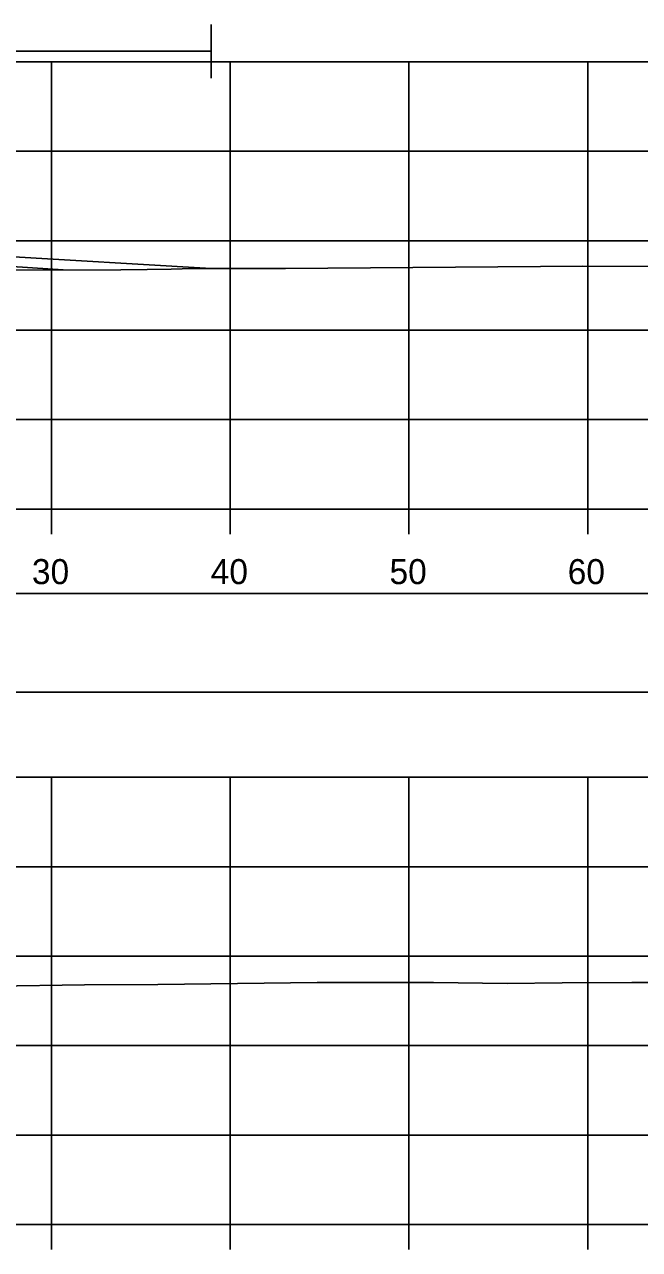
# Model space of a CAD drawing. Extents: x 1369627 to 1374022, y 380035 to 398173.
# Drawn here: x 1372127 to 1372161.4, y 380568 to 380636.5 of the extents above; entities that cross this region are included whole.
import ezdxf

# ---------------------------------------------------------------- set-up
doc = ezdxf.new("R2010")
doc.units = 0
for name, color, linetype in [('Default', 7, 'Continuous'), ('R_Axis', 7, 'Continuous'), ('R_Axis Annot', 7, 'Continuous'), ('R_Drive', 7, 'Continuous'), ('R_Exist Surface', 7, 'Continuous'), ('R_Grid', 7, 'Continuous'), ('R_MOT', 7, 'Continuous'), ('R_No Plot', 7, 'Continuous'), ('T_Vehicle Path Lt Minor', 7, 'Continuous')]:
    doc.layers.add(name, color=color, linetype=linetype)

msp = doc.modelspace()

# ---------------------------------------------------------------- linework, layer by layer
at = {"layer": 'Default'}
msp.add_lwpolyline([(1371948.53, 380599.194), (1372248.53, 380599.194), (1372248.53, 380604.717), (1371948.53, 380604.717)], close=True, dxfattribs=at)
at = {"layer": 'R_Axis'}
for p, q in [((1371948.53, 380609.435), (1372248.53, 380609.435)), ((1372128.53, 380608.035), (1372128.53, 380609.435)), ((1372138.53, 380608.035), (1372138.53, 380609.435)), ((1372148.53, 380608.035), (1372148.53, 380609.435)), ((1372158.53, 380608.035), (1372158.53, 380609.435)), ((1371948.53, 380569.435), (1372248.53, 380569.435)), ((1372128.53, 380568.035), (1372128.53, 380569.435)), ((1372138.53, 380568.035), (1372138.53, 380569.435)), ((1372148.53, 380568.035), (1372148.53, 380569.435)), ((1372158.53, 380568.035), (1372158.53, 380569.435))]:
    msp.add_line(p, q, dxfattribs=at)
at = {"layer": 'R_Drive'}
msp.add_line((1372124.53, 380623.654), (1372137.469, 380622.879), dxfattribs=at)
at = {"layer": 'R_Exist Surface'}
for points in [[(1372041.193, 380622.316), (1372068.669, 380622.388), (1372069.663, 380622.351), (1372079.464, 380621.989), (1372082.9, 380620.801), (1372084.108, 380620.434), (1372084.467, 380620.636), (1372087.154, 380621.715), (1372088.45, 380622.448), (1372089.431, 380623.049), (1372092.687, 380623.154), (1372098.922, 380623.34), (1372103.595, 380623.137), (1372109.333, 380622.89), (1372113.641, 380622.79), (1372122.541, 380622.763), (1372123.645, 380622.791), (1372132.409, 380622.806), (1372133.896, 380622.83), (1372135.234, 380622.85), (1372136.469, 380622.876), (1372141.621, 380622.89), (1372158.264, 380623.005), (1372162.666, 380622.994)], [(1372125.355, 380582.765), (1372130.377, 380582.837), (1372134.494, 380582.855), (1372143.391, 380582.956), (1372149.901, 380582.966), (1372154.024, 380582.907), (1372157.108, 380582.951), (1372160.995, 380582.958), (1372170.492, 380582.963)]]:
    msp.add_lwpolyline(points, dxfattribs=at)
at = {"layer": 'R_Grid'}
for p, q in [((1371948.53, 380634.435), (1372248.53, 380634.435)), ((1372128.53, 380609.435), (1372128.53, 380634.435)), ((1372138.53, 380609.435), (1372138.53, 380634.435)), ((1372148.53, 380609.435), (1372148.53, 380634.435)), ((1372158.53, 380609.435), (1372158.53, 380634.435)), ((1371948.53, 380629.435), (1372248.53, 380629.435)), ((1371948.53, 380624.435), (1372248.53, 380624.435)), ((1371948.53, 380619.435), (1372248.53, 380619.435)), ((1371948.53, 380614.435), (1372248.53, 380614.435)), ((1371948.53, 380609.435), (1372248.53, 380609.435)), ((1371948.53, 380594.435), (1372248.53, 380594.435)), ((1372128.53, 380569.435), (1372128.53, 380594.435)), ((1372138.53, 380569.435), (1372138.53, 380594.435)), ((1372148.53, 380569.435), (1372148.53, 380594.435)), ((1372158.53, 380569.435), (1372158.53, 380594.435)), ((1371948.53, 380589.435), (1372248.53, 380589.435)), ((1371948.53, 380584.435), (1372248.53, 380584.435)), ((1371948.53, 380579.435), (1372248.53, 380579.435)), ((1371948.53, 380574.435), (1372248.53, 380574.435)), ((1371948.53, 380569.435), (1372248.53, 380569.435))]:
    msp.add_line(p, q, dxfattribs=at)
at = {"layer": 'R_MOT'}
for p, q in [((1372137.469, 380633.525), (1372137.469, 380636.525)), ((1372069.939, 380635.025), (1372137.469, 380635.025))]:
    msp.add_line(p, q, dxfattribs=at)
at = {"layer": 'R_No Plot'}
msp.add_line((1372129.184, 380622.801), (1372123.53, 380623.174), dxfattribs=at)
at = {"layer": 'T_Vehicle Path Lt Minor'}
for p, q in [((1372137.469, 380622.879), (1372124.53, 380623.654)), ((1372125.758, 380622.795), (1372132.409, 380622.806))]:
    msp.add_line(p, q, dxfattribs=at)
msp.add_lwpolyline([(1372132.409, 380622.806), (1372133.896, 380622.83), (1372135.234, 380622.85), (1372136.469, 380622.876), (1372137.469, 380622.879)], dxfattribs=at)

# ---------------------------------------------------------------- texts
at = {"layer": 'R_Axis Annot'}
for s, p in [('30', (1372127.444, 380605.235)), ('40', (1372137.444, 380605.235)), ('50', (1372147.444, 380605.235)), ('60', (1372157.411, 380605.235))]:
    msp.add_text(s, height=1.4, dxfattribs=at).set_placement(p)

doc.saveas('drawing.dxf')
